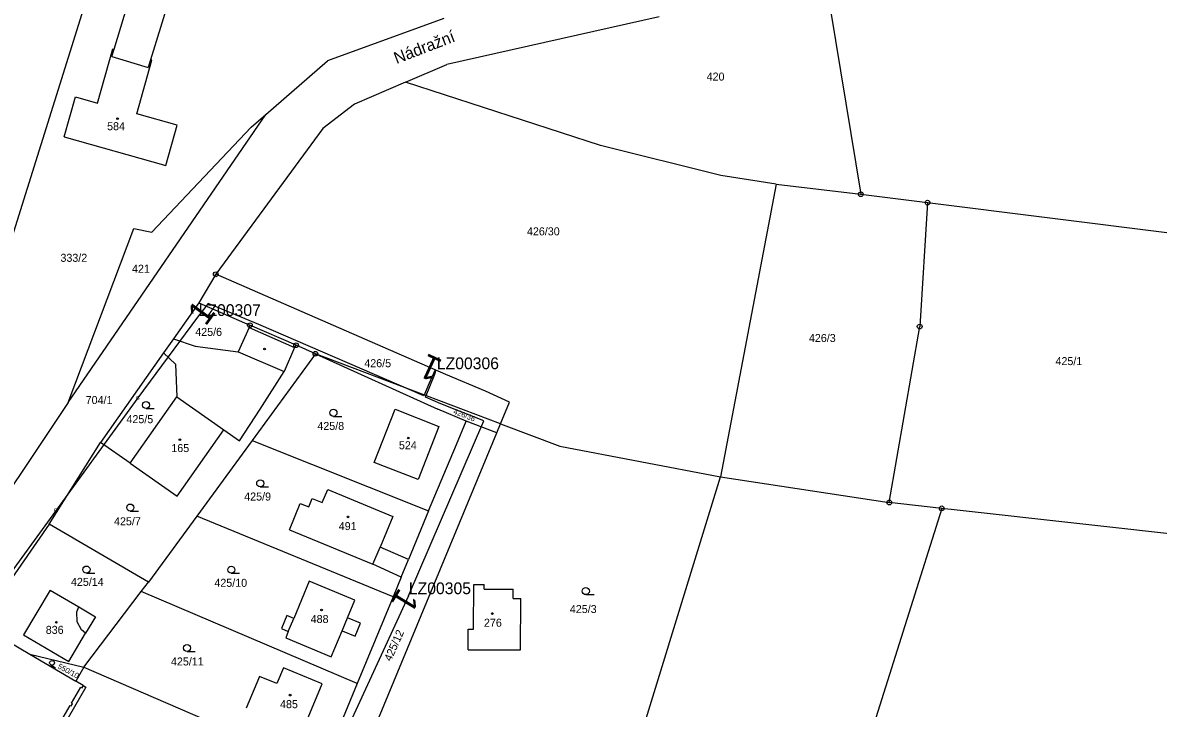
# Model space of a CAD drawing. Extents: x -738131 to -734179, y -1033447 to -1030078.
# Drawn here: x -735805.6 to -735564.5, y -1031791.3 to -1031645.7 of the extents above; entities that cross this region are included whole.
import ezdxf

# ---------------------------------------------------------------- set-up
doc = ezdxf.new("R2010")
doc.units = 0
for name, color, linetype in [('ftf_2010', 7, 'Continuous'), ('ftf_2050', 7, 'Continuous'), ('ftf_3010', 7, 'Continuous'), ('ftf_3010_ftf_3010_gtda_3015_gtda_3015_1', 7, 'Continuous'), ('ftf_3240', 7, 'Continuous'), ('ftf_nu', 7, 'Continuous'), ('Vrstva 1', 7, 'Continuous'), ('Vrstva 2', 7, 'Continuous'), ('Vrstva 3', 7, 'Continuous'), ('Vrstva 4', 7, 'Continuous'), ('Vrstva 5', 7, 'Continuous'), ('Vrstva 8', 7, 'Continuous')]:
    doc.layers.add(name, color=color, linetype=linetype)

msp = doc.modelspace()

# ---------------------------------------------------------------- linework, layer by layer
at = {"layer": 'ftf_2010'}
for points in [[(-735717.89, -1031719.58), (-735718.09, -1031719.6), (-735719.27, -1031722.29), (-735720.44, -1031724.99), (-735755.44, -1031709.79), (-735766.23, -1031705.32), (-735768.49, -1031708.28)], [(-735723.71, -1031767.41), (-735707.66, -1031730.28), (-735716.84, -1031726.62), (-735720.06, -1031725.21), (-735718.06, -1031720.37), (-735717.89, -1031719.58)], [(-735723.71, -1031767.41), (-735740.7, -1031804.32)]]:
    msp.add_lwpolyline(points, dxfattribs=at)
at = {"layer": 'ftf_2050'}
msp.add_lwpolyline([(-735768.49, -1031708.28), (-735781.19, -1031725.39), (-735820.7, -1031779.77)], dxfattribs=at)
at = {"layer": 'Vrstva 1'}
for points in [[(-735790.15, -1031634.48), (-735839.24, -1031791.08)], [(-735786.2, -1031651.34), (-735781.44, -1031635.6)], [(-735773.67, -1031637.93), (-735778.45, -1031653.62)], [(-735635.16, -1031636.53), (-735627.64, -1031682.14)], [(-735716.19, -1031644.82), (-735740.9, -1031653.78)], [(-735670.42, -1031644.44), (-735715.52, -1031654.57)], [(-735789.74, -1031662.79), (-735786.49, -1031651.26)], [(-735786.49, -1031651.26), (-735786.2, -1031651.34)], [(-735781.36, -1031665.05), (-735778.16, -1031653.7)], [(-735778.16, -1031653.7), (-735778.45, -1031653.62)], [(-735754, -1031665.19), (-735740.9, -1031653.78)], [(-735724.3, -1031658.35), (-735715.52, -1031654.57)], [(-735724.3, -1031658.35), (-735735.18, -1031663.03)], [(-735682.91, -1031671.76), (-735724.3, -1031658.35)], [(-735796.81, -1031669.94), (-735794.43, -1031661.47)], [(-735794.43, -1031661.47), (-735789.74, -1031662.79)], [(-735772.79, -1031667.46), (-735781.36, -1031665.05)], [(-735735.18, -1031663.03), (-735741.91, -1031668.15)], [(-735795.95, -1031726.38), (-735754, -1031665.19)], [(-735775.21, -1031676.03), (-735772.79, -1031667.46)], [(-735757.11, -1031667.9), (-735754, -1031665.19)], [(-735796.81, -1031669.94), (-735775.21, -1031676.03)], [(-735778.19, -1031690.19), (-735757.11, -1031667.9)], [(-735741.91, -1031668.15), (-735764.62, -1031699.15)], [(-735657.38, -1031678.18), (-735682.91, -1031671.76)], [(-735645.6, -1031679.97), (-735657.38, -1031678.18)], [(-735645.6, -1031679.97), (-735657.43, -1031742.17)], [(-735645.6, -1031679.97), (-735627.64, -1031682.14)], [(-735627.64, -1031682.14), (-735613.46, -1031683.93)], [(-735613.46, -1031683.93), (-735615.13, -1031710.24)], [(-735613.46, -1031683.93), (-735562.1, -1031690.37)], [(-735795.95, -1031726.38), (-735782, -1031689.45)], [(-735782, -1031689.45), (-735778.19, -1031690.19)], [(-735764.62, -1031699.15), (-735768.24, -1031705.22)], [(-735715.79, -1031720.44), (-735764.62, -1031699.15)], [(-735768.24, -1031705.22), (-735773.59, -1031712.83)], [(-735768.24, -1031705.22), (-735757.35, -1031709.96)], [(-735757.55, -1031710.41), (-735759.83, -1031715.6)], [(-735757.35, -1031709.96), (-735757.55, -1031710.41)], [(-735747.57, -1031714.22), (-735757.35, -1031709.96)], [(-735621.58, -1031747.61), (-735615.13, -1031710.24)], [(-735773.59, -1031712.83), (-735775.69, -1031715.82)], [(-735773.59, -1031712.83), (-735769, -1031714.44)], [(-735769, -1031714.44), (-735759.83, -1031715.6)], [(-735747.9, -1031714.72), (-735750.1, -1031719.81)], [(-735747.9, -1031714.72), (-735747.57, -1031714.22)], [(-735743.46, -1031716.01), (-735747.57, -1031714.22)], [(-735775.69, -1031715.82), (-735789.09, -1031734.9)], [(-735775.69, -1031715.82), (-735773.14, -1031718.26)], [(-735743.46, -1031716.01), (-735756.89, -1031734.41)], [(-735704.17, -1031730.89), (-735743.46, -1031716.01)], [(-735743.46, -1031716.01), (-735717.44, -1031727.76)], [(-735773.14, -1031718.26), (-735772.91, -1031725.15)], [(-735755.2, -1031727.77), (-735750.1, -1031719.81)], [(-735707.33, -1031723.96), (-735715.79, -1031720.44)], [(-735782.82, -1031739.29), (-735772.91, -1031725.15)], [(-735702.27, -1031726.31), (-735707.33, -1031723.96)], [(-735795.95, -1031726.38), (-735839.24, -1031791.08)], [(-735759.54, -1031734.52), (-735755.2, -1031727.77)], [(-735730.95, -1031739.1), (-735726.55, -1031727.76)], [(-735726.55, -1031727.76), (-735717.23, -1031731.5)], [(-735711.43, -1031730.36), (-735717.44, -1031727.76)], [(-735704.17, -1031730.89), (-735702.27, -1031726.31)], [(-735772.81, -1031746.3), (-735762.9, -1031732.16)], [(-735762.9, -1031732.16), (-735759.54, -1031734.52)], [(-735717.23, -1031731.5), (-735721.64, -1031742.75)], [(-735713.48, -1031735.3), (-735711.43, -1031730.36)], [(-735704.95, -1031732.78), (-735711.43, -1031730.36)], [(-735704.95, -1031732.78), (-735704.17, -1031730.89)], [(-735704.17, -1031730.89), (-735691.54, -1031735.67)], [(-735799.96, -1031752.18), (-735789.09, -1031734.9)], [(-735782.82, -1031739.29), (-735789.09, -1031734.9)], [(-735756.89, -1031734.41), (-735768.62, -1031750.48)], [(-735756.89, -1031734.41), (-735719.42, -1031749.35)], [(-735732.96, -1031800.52), (-735704.95, -1031732.78)], [(-735719.42, -1031749.35), (-735713.48, -1031735.3)], [(-735691.54, -1031735.67), (-735657.43, -1031742.17)], [(-735782.82, -1031739.29), (-735772.81, -1031746.3)], [(-735721.64, -1031742.75), (-735730.95, -1031739.1)], [(-735679.43, -1031813.72), (-735657.43, -1031742.17)], [(-735657.43, -1031742.17), (-735621.58, -1031747.61)], [(-735744.84, -1031748.51), (-735744.17, -1031746.74)], [(-735744.17, -1031746.74), (-735742.04, -1031747.62)], [(-735742.04, -1031747.62), (-735740.84, -1031744.83)], [(-735740.84, -1031744.83), (-735727, -1031750.57)], [(-735748.98, -1031753.44), (-735746.71, -1031747.8)], [(-735746.71, -1031747.8), (-735744.84, -1031748.51)], [(-735719.42, -1031749.35), (-735723.69, -1031759.75)], [(-735610.45, -1031748.85), (-735631.46, -1031815.6)], [(-735610.45, -1031748.85), (-735621.58, -1031747.61)], [(-735607.17, -1031749.21), (-735610.45, -1031748.85)], [(-735555.68, -1031754.95), (-735607.17, -1031749.21)], [(-735768.62, -1031750.48), (-735778.88, -1031764.54)], [(-735726.94, -1031767.66), (-735768.62, -1031750.48)], [(-735727, -1031750.57), (-735729.7, -1031757.07)], [(-735799.96, -1031752.18), (-735814.82, -1031773.52)], [(-735778.88, -1031764.54), (-735799.96, -1031752.18)], [(-735748.98, -1031753.44), (-735731.23, -1031760.74)], [(-735723.69, -1031759.75), (-735729.7, -1031757.07)], [(-735725.21, -1031763.45), (-735731.23, -1031760.74)], [(-735725.21, -1031763.45), (-735723.69, -1031759.75)], [(-735725.21, -1031763.45), (-735726.94, -1031767.66)], [(-735799.8, -1031766.23), (-735805.44, -1031775.75)], [(-735799.8, -1031766.23), (-735793.66, -1031769.79)], [(-735780.43, -1031766.5), (-735778.88, -1031764.54)], [(-735744.8, -1031764.33), (-735748.07, -1031772.23)], [(-735735.11, -1031768.35), (-735744.8, -1031764.33)], [(-735709.89, -1031774.52), (-735709.83, -1031765.02)], [(-735709.83, -1031765.02), (-735707.63, -1031765.01)], [(-735707.64, -1031766.01), (-735707.63, -1031765.01)], [(-735707.64, -1031766.01), (-735701.44, -1031765.99)], [(-735701.45, -1031767.99), (-735701.44, -1031765.99)], [(-735792.65, -1031782.59), (-735780.43, -1031766.5)], [(-735734.58, -1031786.07), (-735780.43, -1031766.5)], [(-735736.67, -1031772.11), (-735735.11, -1031768.35)], [(-735726.94, -1031767.66), (-735734.58, -1031786.07)], [(-735701.45, -1031767.99), (-735699.84, -1031767.98)], [(-735699.92, -1031778.88), (-735699.84, -1031767.98)], [(-735793.66, -1031769.79), (-735790.16, -1031771.9)], [(-735790.16, -1031771.9), (-735792.26, -1031775.36)], [(-735749.55, -1031771.62), (-735750.69, -1031774.39)], [(-735748.07, -1031772.23), (-735749.55, -1031771.62)], [(-735733.89, -1031773.26), (-735736.67, -1031772.11)], [(-735735.02, -1031776), (-735733.89, -1031773.26)], [(-735805.44, -1031775.75), (-735795.83, -1031781.39)], [(-735795.83, -1031781.39), (-735792.26, -1031775.36)], [(-735750.69, -1031774.39), (-735749.22, -1031775)], [(-735749.22, -1031775), (-735749.77, -1031776.34)], [(-735740.09, -1031780.36), (-735737.8, -1031774.84)], [(-735737.8, -1031774.84), (-735735.02, -1031776)], [(-735711.02, -1031778.92), (-735710.99, -1031774.52)], [(-735710.99, -1031774.52), (-735709.89, -1031774.52)], [(-735808.97, -1031776.95), (-735804.09, -1031779.82)], [(-735749.77, -1031776.34), (-735740.09, -1031780.36)], [(-735804.09, -1031779.82), (-735794.33, -1031785.55)], [(-735804.09, -1031779.82), (-735792.65, -1031782.59)], [(-735711.02, -1031778.92), (-735699.92, -1031778.88)], [(-735792.65, -1031782.59), (-735794.33, -1031785.55)], [(-735792.65, -1031782.59), (-735767.42, -1031793.52)], [(-735750.22, -1031782.73), (-735751.62, -1031786.08)], [(-735742.03, -1031786.15), (-735750.22, -1031782.73)], [(-735792.78, -1031786.5), (-735794.33, -1031785.55)], [(-735755.34, -1031784.53), (-735758.17, -1031791.32)], [(-735751.62, -1031786.08), (-735755.34, -1031784.53)], [(-735792.18, -1031786.82), (-735813.65, -1031823.92)], [(-735795.26, -1031790.26), (-735793.24, -1031786.81)], [(-735793.24, -1031786.81), (-735793.02, -1031786.94)], [(-735793.02, -1031786.94), (-735792.78, -1031786.5)], [(-735792.78, -1031786.5), (-735792.18, -1031786.82)], [(-735746.77, -1031797.5), (-735742.03, -1031786.15)], [(-735734.58, -1031786.07), (-735742.18, -1031804.45)], [(-735795.29, -1031790.81), (-735795.04, -1031790.38)], [(-735795.04, -1031790.38), (-735795.26, -1031790.26)], [(-735797.53, -1031794.14), (-735795.51, -1031790.69)], [(-735795.51, -1031790.69), (-735795.29, -1031790.81)]]:
    msp.add_lwpolyline(points, dxfattribs=at)
at = {"layer": 'Vrstva 3'}
for p, q in [((-735779.42, -1031727.66), (-735777.67, -1031727.66)), ((-735739.62, -1031729.31), (-735737.87, -1031729.31)), ((-735755.17, -1031744.29), (-735753.42, -1031744.29)), ((-735782.77, -1031749.43), (-735781.02, -1031749.43)), ((-735792.07, -1031762.6), (-735790.32, -1031762.6)), ((-735761.32, -1031762.64), (-735759.57, -1031762.64)), ((-735686.03, -1031767.18), (-735684.28, -1031767.18)), ((-735770.72, -1031779.26), (-735768.97, -1031779.26)), ((-735799.66, -1031782.1), (-735798.66, -1031782.72))]:
    msp.add_line(p, q, dxfattribs=at)
for centre, radius in [((-735779.42, -1031726.91), 0.75), ((-735739.62, -1031728.56), 0.75), ((-735755.17, -1031743.54), 0.75), ((-735782.77, -1031748.68), 0.75), ((-735792.07, -1031761.85), 0.75), ((-735761.32, -1031761.89), 0.75), ((-735686.03, -1031766.43), 0.75), ((-735770.72, -1031778.51), 0.75), ((-735799.39, -1031781.67), 0.502)]:
    msp.add_circle(centre, radius, dxfattribs=at)
at = {"layer": 'Vrstva 4'}
for points in [[(-735786.67, -1031652.89), (-735786.2, -1031651.34)], [(-735786.67, -1031652.89), (-735778.94, -1031655.23)], [(-735778.45, -1031653.62), (-735778.94, -1031655.23)], [(-735757.55, -1031710.41), (-735747.9, -1031714.72)], [(-735759.83, -1031715.6), (-735750.1, -1031719.81)], [(-735772.91, -1031725.15), (-735762.9, -1031732.16)], [(-735731.23, -1031760.74), (-735729.7, -1031757.07)], [(-735794.1, -1031770.86), (-735793.66, -1031769.79)], [(-735794.04, -1031772.95), (-735794.1, -1031770.86)], [(-735793.14, -1031774.65), (-735794.04, -1031772.95)], [(-735749.22, -1031775), (-735748.07, -1031772.23)], [(-735737.8, -1031774.84), (-735736.67, -1031772.11)], [(-735792.26, -1031775.36), (-735793.14, -1031774.65)]]:
    msp.add_lwpolyline(points, dxfattribs=at)
at = {"layer": 'Vrstva 5'}
for centre in [(-735785.48, -1031666.09), (-735754.25, -1031715.01), (-735772.23, -1031734.26), (-735723.73, -1031733.92), (-735736.54, -1031750.66), (-735742.15, -1031770.44), (-735705.87, -1031771.19), (-735798.46, -1031773.06), (-735748.83, -1031788.52)]:
    msp.add_circle(centre, 0.175, dxfattribs=at)
at = {"layer": 'Vrstva 8'}
for centre, radius in [((-735627.64, -1031682.14), 0.5), ((-735627.64, -1031682.14), 0.5), ((-735627.64, -1031682.14), 0.0303), ((-735627.64, -1031682.14), 0.0303), ((-735613.46, -1031683.93), 0.5), ((-735613.46, -1031683.93), 0.0303), ((-735764.62, -1031699.15), 0.5), ((-735764.62, -1031699.15), 0.0303), ((-735757.35, -1031709.96), 0.5), ((-735757.35, -1031709.96), 0.0303), ((-735615.13, -1031710.24), 0.5), ((-735615.13, -1031710.24), 0.0303), ((-735747.57, -1031714.22), 0.5), ((-735747.57, -1031714.22), 0.0303), ((-735743.46, -1031716.01), 0.5), ((-735743.46, -1031716.01), 0.0303), ((-735621.58, -1031747.61), 0.5), ((-735621.58, -1031747.61), 0.0303), ((-735610.45, -1031748.85), 0.5), ((-735610.45, -1031748.85), 0.0303)]:
    msp.add_circle(centre, radius, dxfattribs=at)

# ---------------------------------------------------------------- texts
at = {"layer": 'ftf_3010'}
for rotation, p in [(54.0194, (-735766.77, -1031710.33)), (155.2316, (-735716.21, -1031717.49)), (238.7481, (-735725.6, -1031765.51))]:
    msp.add_text('1', height=5.2, rotation=rotation, dxfattribs=at).set_placement(p)
at = {"layer": 'ftf_3010_ftf_3010_gtda_3015_gtda_3015_1'}
for s, p in [('LZ00307', (-735768.25, -1031708)), ('LZ00306', (-735717.67, -1031719.3)), ('LZ00305', (-735723.61, -1031767.08))]:
    msp.add_text(s, height=2.5, dxfattribs=at).set_placement(p)
at = {"layer": 'ftf_3240'}
for p in [(-735781.59, -1031725.79), (-735799.01, -1031749.64)]:
    msp.add_text('G', height=0.8, dxfattribs=at).set_placement(p)
at = {"layer": 'ftf_nu'}
msp.add_text('Nádražní', height=2.5, rotation=21.0933, dxfattribs=at).set_placement((-735726.22, -1031654.5))
at = {"layer": 'Vrstva 2'}
for s, p in [('420', (-735660.37, -1031658)), ('584', (-735787.69, -1031668.54)), ('426/30', (-735698.53, -1031690.87)), ('333/2', (-735797.6, -1031696.49)), ('421', (-735782.41, -1031698.81)), ('425/6', (-735768.97, -1031712.23)), ('426/3', (-735638.65, -1031713.52)), ('426/5', (-735733.07, -1031718.88)), ('425/1', (-735586.29, -1031718.43)), ('704/1', (-735792.24, -1031726.7)), ('425/5', (-735783.58, -1031730.76)), ('425/8', (-735743.04, -1031732.2)), ('524', (-735725.72, -1031736.3)), ('165', (-735774.05, -1031736.9)), ('425/9', (-735758.57, -1031747.19)), ('425/7', (-735786.22, -1031752.45)), ('491', (-735738.5, -1031753.47)), ('425/14', (-735795.37, -1031765.32)), ('425/10', (-735764.91, -1031765.52)), ('425/3', (-735689.42, -1031771.09)), ('488', (-735744.46, -1031773.2)), ('276', (-735707.66, -1031773.99)), ('836', (-735800.72, -1031775.51)), ('425/11', (-735774.13, -1031782.22)), ('485', (-735750.96, -1031791.29))]:
    msp.add_text(s, height=1.7, dxfattribs=at).set_placement(p)
for s, height, rotation, p in [('426/36', 1.14, 338.7924, (-735714.26, -1031728.71)), ('425/12', 1.7, 65.8697, (-735727.41, -1031781.48)), ('550/10', 1.14, 331.8714, (-735798.3, -1031782.76))]:
    msp.add_text(s, height=height, rotation=rotation, dxfattribs=at).set_placement(p)

doc.saveas('drawing.dxf')
